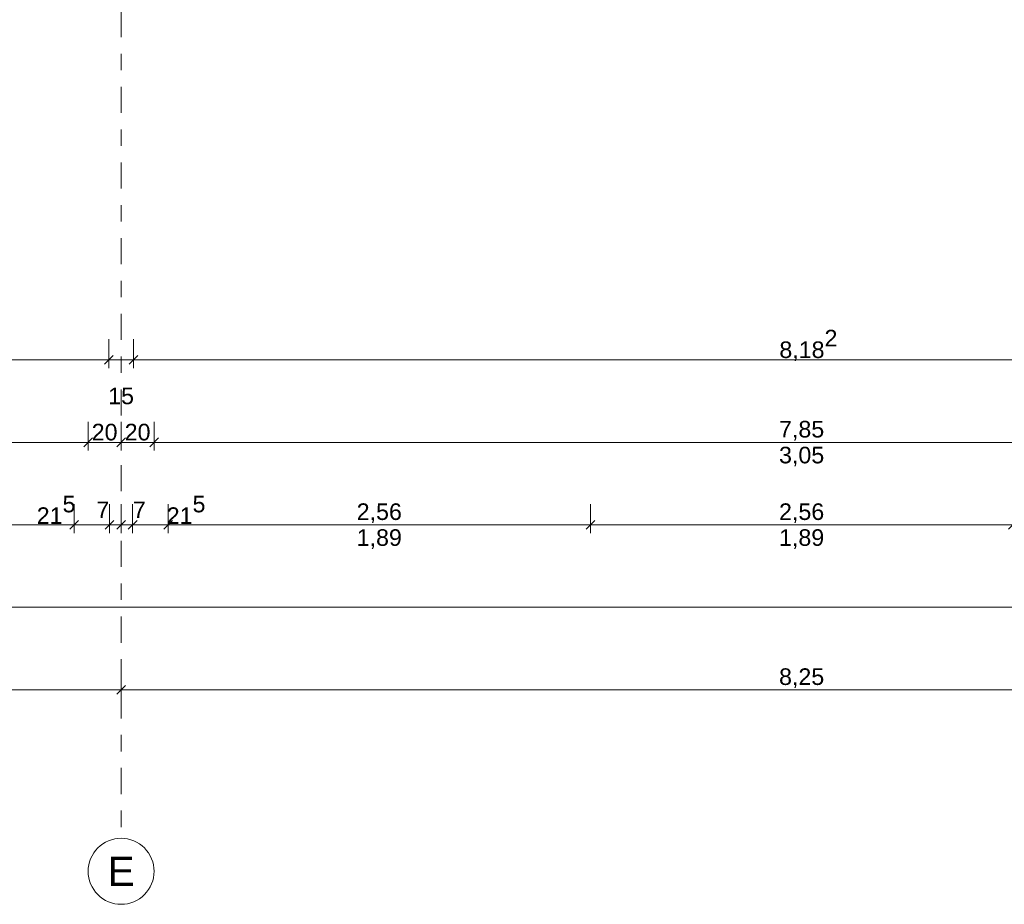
# Model space of a CAD drawing. Header units: metres. Extents: x -180 to 4, y -50 to 6.
# Tile 613 of 656: x -34.04 to -28.07, y -46.57 to -41.21. Entities that reach past the tile are written whole.
import ezdxf

# ---------------------------------------------------------------- set-up
doc = ezdxf.new("R2010")
doc.units = ezdxf.units.M
doc.header["$LTSCALE"] = 0.05
doc.header["$PDMODE"] = 1
doc.header["$PDSIZE"] = -2
doc.linetypes.add('Linienart-53', pattern=[5.291531, 3.175, -1.058062, 0.352704, -0.705764])
doc.layers.get('0').update_dxf_attribs({"lineweight": 25})
doc.layers.add('70 -71 Achsen- 1 Gebäudeachsen', color=7, linetype='Linienart-53', lineweight=18)
doc.layers.add('Keine', color=7, linetype='Continuous', lineweight=9)
doc.layers.add('70 -76 Bemaßung- 2 Allgemein', color=7, linetype='Continuous', lineweight=5, true_color=0x6666cc)
doc.styles.add('Arial', font='arial.ttf')
doc.dimstyles.new('k+k 1_50', dxfattribs={"dimtxt": 0.100689, "dimasz": 0.05302, "dimexe": 0.05, "dimexo": 0.15, "dimgap": 0.01, "dimtad": 1, "dimdec": 3, "dimtxsty": 'Arial', "dimblk": 'VW_SLASH', "dimblk1": 'VW_SLASH', "dimblk2": 'VW_SLASH', "dimcen": 0, "dimdle": 0.05, "dimadec": 3, "dimazin": 0, "dimtfac": 0.75, "dimtdec": 3, "dimtix": 1, "dimtmove": 0, "dimatfit": 0, "dimldrblk": 'VW_SLASH-1', "dimfxl": 0.125, "dimfxlon": 1, "dimfrac": 2, "dimtolj": 1, "dimarcsym": 0})

# ---------------------------------------------------------------- blocks, each defined once
blk = doc.blocks.new('VW_SLASH')
at = {"color": 0, "linetype": 'ByBlock', "lineweight": -2, "transparency": 16777216}
blk.add_line((0.94, 0), (-1, 0), dxfattribs=at)
at = {"color": 0, "lineweight": 20, "transparency": 16777216, "flags": 128}
blk.add_lwpolyline([(0.5, 0.5), (-0.5, -0.5)], dxfattribs=at)
blk = doc.blocks.new('*D9779')
at = {"layer": '70 -76 Bemaßung- 2 Allgemein', "color": 0, "lineweight": -2}
for p, q in [((-41.596, -43.147), (-41.596, -43.322)), ((-33.496, -43.147), (-33.496, -43.322)), ((-33.549, -43.272), (-41.543, -43.272))]:
    blk.add_line(p, q, dxfattribs=at)
at = {"layer": 'Defpoints', "color": 0}
for p in [(-41.596, -30.997), (-33.496, -30.997), (-41.596, -43.272)]:
    blk.add_point(p, dxfattribs=at)
at = {"layer": '70 -76 Bemaßung- 2 Allgemein', "color": 0, "lineweight": -2, "xscale": 0.05302001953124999, "yscale": 0.05302001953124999, "zscale": 0.05302001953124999, "rotation": 180}
blk.add_blockref('VW_SLASH', (-41.596, -43.272), dxfattribs=at)
at = {"layer": '70 -76 Bemaßung- 2 Allgemein', "color": 0, "lineweight": -2, "xscale": 0.05302001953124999, "yscale": 0.05302001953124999, "zscale": 0.05302001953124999}
blk.add_blockref('VW_SLASH', (-33.496, -43.272), dxfattribs=at)
at = {"layer": '70 -76 Bemaßung- 2 Allgemein', "color": 0, "insert": (-37.546, -43.2016), "char_height": 0.10069, "attachment_point": 5, "style": 'Arial'}
blk.add_mtext('\\A1;8,10', dxfattribs=at)
blk = doc.blocks.new('VW_SLASH-1')
at = {"color": 0, "linetype": 'ByBlock', "lineweight": -2, "transparency": 16777216}
blk.add_line((0.94, 0), (-1, 0), dxfattribs=at)
at = {"color": 0, "lineweight": 5, "transparency": 16777216, "flags": 128}
blk.add_lwpolyline([(0.5, 0.5), (-0.5, -0.5)], dxfattribs=at)
blk = doc.blocks.new('*D9780')
at = {"layer": '70 -76 Bemaßung- 2 Allgemein', "color": 0, "lineweight": -2}
for p, q in [((-33.496, -43.147), (-33.496, -43.322)), ((-33.346, -43.147), (-33.346, -43.322)), ((-33.549, -43.272), (-33.602, -43.272)), ((-33.346, -43.272), (-33.496, -43.272)), ((-33.293, -43.272), (-33.24, -43.272))]:
    blk.add_line(p, q, dxfattribs=at)
at = {"layer": 'Defpoints', "color": 0}
for p in [(-33.496, -30.997), (-33.346, -30.997), (-33.496, -43.272)]:
    blk.add_point(p, dxfattribs=at)
at = {"layer": '70 -76 Bemaßung- 2 Allgemein', "color": 0, "lineweight": -2, "xscale": 0.05302001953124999, "yscale": 0.05302001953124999, "zscale": 0.05302001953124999}
blk.add_blockref('VW_SLASH', (-33.496, -43.272), dxfattribs=at)
at = {"layer": '70 -76 Bemaßung- 2 Allgemein', "color": 0, "lineweight": -2, "xscale": 0.05302001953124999, "yscale": 0.05302001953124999, "zscale": 0.05302001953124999, "rotation": 180}
blk.add_blockref('VW_SLASH', (-33.346, -43.272), dxfattribs=at)
at = {"layer": '70 -76 Bemaßung- 2 Allgemein', "color": 0, "insert": (-33.421, -43.4912), "char_height": 0.10069, "attachment_point": 5, "style": 'Arial'}
blk.add_mtext('\\A1;15', dxfattribs=at)
blk = doc.blocks.new('*D9781')
at = {"layer": '70 -76 Bemaßung- 2 Allgemein', "color": 0, "lineweight": -2}
for p, q in [((-33.346, -43.147), (-33.346, -43.322)), ((-25.164, -43.147), (-25.164, -43.322)), ((-25.217, -43.272), (-33.293, -43.272))]:
    blk.add_line(p, q, dxfattribs=at)
at = {"layer": 'Defpoints', "color": 0}
for p in [(-33.346, -30.997), (-25.164, -30.997), (-33.346, -43.272)]:
    blk.add_point(p, dxfattribs=at)
at = {"layer": '70 -76 Bemaßung- 2 Allgemein', "color": 0, "lineweight": -2, "xscale": 0.05302001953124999, "yscale": 0.05302001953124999, "zscale": 0.05302001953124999, "rotation": 180}
blk.add_blockref('VW_SLASH', (-33.346, -43.272), dxfattribs=at)
at = {"layer": '70 -76 Bemaßung- 2 Allgemein', "color": 0, "lineweight": -2, "xscale": 0.05302001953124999, "yscale": 0.05302001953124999, "zscale": 0.05302001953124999}
blk.add_blockref('VW_SLASH', (-25.164, -43.272), dxfattribs=at)
at = {"layer": '70 -76 Bemaßung- 2 Allgemein', "color": 0, "insert": (-29.255, -43.1848), "char_height": 0.100689, "attachment_point": 5, "style": 'Arial'}
blk.add_mtext('\\A1;8,18\\S2^ ;', dxfattribs=at)
blk = doc.blocks.new('Gruppe-9195')
at = {"layer": '70 -76 Bemaßung- 2 Allgemein', "insert": (-29.296, -43.7987), "char_height": 0.10069, "width": 0.455, "attachment_point": 2, "line_spacing_factor": 0.96878, "style": 'Arial'}
blk.add_mtext('3,05', dxfattribs=at)
blk = doc.blocks.new('Gruppe-9261')
at = {"layer": '70 -76 Bemaßung- 2 Allgemein', "insert": (-29.296, -44.2987), "char_height": 0.10069, "width": 0.455, "attachment_point": 2, "line_spacing_factor": 0.96878, "style": 'Arial'}
blk.add_mtext('1,89', dxfattribs=at)
blk = doc.blocks.new('Gruppe-9262')
at = {"layer": '70 -76 Bemaßung- 2 Allgemein', "insert": (-31.856, -44.2987), "char_height": 0.10069, "width": 0.455, "attachment_point": 2, "line_spacing_factor": 0.96878, "style": 'Arial'}
blk.add_mtext('1,89', dxfattribs=at)
blk = doc.blocks.new('*D10989')
at = {"layer": '70 -76 Bemaßung- 2 Allgemein', "color": 0, "lineweight": -2}
for p, q in [((-41.671, -45.147), (-41.671, -45.322)), ((-33.421, -45.147), (-33.421, -45.322)), ((-33.474, -45.272), (-41.618, -45.272))]:
    blk.add_line(p, q, dxfattribs=at)
at = {"layer": 'Defpoints', "color": 0}
for p in [(-41.671, -42.294), (-33.421, -42.294), (-41.671, -45.272)]:
    blk.add_point(p, dxfattribs=at)
at = {"layer": '70 -76 Bemaßung- 2 Allgemein', "color": 0, "lineweight": -2, "xscale": 0.05302001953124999, "yscale": 0.05302001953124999, "zscale": 0.05302001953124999, "rotation": 180}
blk.add_blockref('VW_SLASH', (-41.671, -45.272), dxfattribs=at)
at = {"layer": '70 -76 Bemaßung- 2 Allgemein', "color": 0, "lineweight": -2, "xscale": 0.05302001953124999, "yscale": 0.05302001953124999, "zscale": 0.05302001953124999}
blk.add_blockref('VW_SLASH', (-33.421, -45.272), dxfattribs=at)
at = {"layer": '70 -76 Bemaßung- 2 Allgemein', "color": 0, "insert": (-37.546, -45.2016), "char_height": 0.10069, "attachment_point": 5, "style": 'Arial'}
blk.add_mtext('\\A1;8,25', dxfattribs=at)
blk = doc.blocks.new('*D10990')
at = {"layer": '70 -76 Bemaßung- 2 Allgemein', "color": 0, "lineweight": -2}
for p, q in [((-33.421, -45.147), (-33.421, -45.322)), ((-25.171, -45.147), (-25.171, -45.322)), ((-25.224, -45.272), (-33.368, -45.272))]:
    blk.add_line(p, q, dxfattribs=at)
at = {"layer": 'Defpoints', "color": 0}
for p in [(-33.421, -42.294), (-25.171, -42.294), (-33.421, -45.272)]:
    blk.add_point(p, dxfattribs=at)
at = {"layer": '70 -76 Bemaßung- 2 Allgemein', "color": 0, "lineweight": -2, "xscale": 0.05302001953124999, "yscale": 0.05302001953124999, "zscale": 0.05302001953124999, "rotation": 180}
blk.add_blockref('VW_SLASH', (-33.421, -45.272), dxfattribs=at)
at = {"layer": '70 -76 Bemaßung- 2 Allgemein', "color": 0, "lineweight": -2, "xscale": 0.05302001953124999, "yscale": 0.05302001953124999, "zscale": 0.05302001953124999}
blk.add_blockref('VW_SLASH', (-25.171, -45.272), dxfattribs=at)
at = {"layer": '70 -76 Bemaßung- 2 Allgemein', "color": 0, "insert": (-29.296, -45.2016), "char_height": 0.10069, "attachment_point": 5, "style": 'Arial'}
blk.add_mtext('\\A1;8,25', dxfattribs=at)
blk = doc.blocks.new('*D11033')
at = {"layer": '70 -76 Bemaßung- 2 Allgemein', "color": 0, "lineweight": -2}
for p, q in [((-49.921, -44.647), (-49.921, -44.822)), ((-25.171, -44.647), (-25.171, -44.822)), ((-25.224, -44.772), (-49.868, -44.772))]:
    blk.add_line(p, q, dxfattribs=at)
at = {"layer": 'Defpoints', "color": 0}
for p in [(-49.921, -41.794), (-25.171, -41.794), (-49.921, -44.772)]:
    blk.add_point(p, dxfattribs=at)
at = {"layer": '70 -76 Bemaßung- 2 Allgemein', "color": 0, "lineweight": -2, "xscale": 0.05302001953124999, "yscale": 0.05302001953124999, "zscale": 0.05302001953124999, "rotation": 180}
blk.add_blockref('VW_SLASH', (-49.921, -44.772), dxfattribs=at)
at = {"layer": '70 -76 Bemaßung- 2 Allgemein', "color": 0, "lineweight": -2, "xscale": 0.05302001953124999, "yscale": 0.05302001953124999, "zscale": 0.05302001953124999}
blk.add_blockref('VW_SLASH', (-25.171, -44.772), dxfattribs=at)
at = {"layer": '70 -76 Bemaßung- 2 Allgemein', "color": 0, "insert": (-37.546, -44.7016), "char_height": 0.10069, "attachment_point": 5, "style": 'Arial'}
blk.add_mtext('\\A1;24,75', dxfattribs=at)
blk = doc.blocks.new('*D11290')
at = {"layer": '70 -76 Bemaßung- 2 Allgemein', "color": 0, "lineweight": -2}
for p, q in [((-36.266, -44.147), (-36.266, -44.322)), ((-33.706, -44.147), (-33.706, -44.322)), ((-33.759, -44.272), (-36.213, -44.272))]:
    blk.add_line(p, q, dxfattribs=at)
at = {"layer": 'Defpoints', "color": 0}
for p in [(-36.266, -31.297), (-33.706, -31.297), (-36.266, -44.272)]:
    blk.add_point(p, dxfattribs=at)
at = {"layer": '70 -76 Bemaßung- 2 Allgemein', "color": 0, "lineweight": -2, "xscale": 0.05302001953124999, "yscale": 0.05302001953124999, "zscale": 0.05302001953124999, "rotation": 180}
blk.add_blockref('VW_SLASH', (-36.266, -44.272), dxfattribs=at)
at = {"layer": '70 -76 Bemaßung- 2 Allgemein', "color": 0, "lineweight": -2, "xscale": 0.05302001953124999, "yscale": 0.05302001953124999, "zscale": 0.05302001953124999}
blk.add_blockref('VW_SLASH', (-33.706, -44.272), dxfattribs=at)
at = {"layer": '70 -76 Bemaßung- 2 Allgemein', "color": 0, "insert": (-34.986, -44.2016), "char_height": 0.10069, "attachment_point": 5, "style": 'Arial'}
blk.add_mtext('\\A1;2,56', dxfattribs=at)
blk = doc.blocks.new('*D11291')
at = {"layer": '70 -76 Bemaßung- 2 Allgemein', "color": 0, "lineweight": -2}
for p, q in [((-33.706, -44.147), (-33.706, -44.322)), ((-33.491, -44.147), (-33.491, -44.322)), ((-33.759, -44.272), (-33.812, -44.272)), ((-33.491, -44.272), (-33.706, -44.272)), ((-33.438, -44.272), (-33.385, -44.272))]:
    blk.add_line(p, q, dxfattribs=at)
at = {"layer": 'Defpoints', "color": 0}
for p in [(-33.706, -31.297), (-33.491, -31.794), (-33.706, -44.272)]:
    blk.add_point(p, dxfattribs=at)
at = {"layer": '70 -76 Bemaßung- 2 Allgemein', "color": 0, "lineweight": -2, "xscale": 0.05302001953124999, "yscale": 0.05302001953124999, "zscale": 0.05302001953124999}
blk.add_blockref('VW_SLASH', (-33.706, -44.272), dxfattribs=at)
at = {"layer": '70 -76 Bemaßung- 2 Allgemein', "color": 0, "lineweight": -2, "xscale": 0.05302001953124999, "yscale": 0.05302001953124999, "zscale": 0.05302001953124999, "rotation": 180}
blk.add_blockref('VW_SLASH', (-33.491, -44.272), dxfattribs=at)
at = {"layer": '70 -76 Bemaßung- 2 Allgemein', "color": 0, "insert": (-33.815, -44.1811), "char_height": 0.100689, "attachment_point": 5, "style": 'Arial'}
blk.add_mtext('\\A1;21\\S5^ ;', dxfattribs=at)
blk = doc.blocks.new('*D11292')
at = {"layer": '70 -76 Bemaßung- 2 Allgemein', "color": 0, "lineweight": -2}
for p, q in [((-33.491, -44.147), (-33.491, -44.322)), ((-33.421, -44.147), (-33.421, -44.322)), ((-33.544, -44.272), (-33.597, -44.272)), ((-33.421, -44.272), (-33.491, -44.272)), ((-33.368, -44.272), (-33.315, -44.272))]:
    blk.add_line(p, q, dxfattribs=at)
at = {"layer": 'Defpoints', "color": 0}
for p in [(-33.491, -31.794), (-33.421, -41.294), (-33.491, -44.272)]:
    blk.add_point(p, dxfattribs=at)
at = {"layer": '70 -76 Bemaßung- 2 Allgemein', "color": 0, "lineweight": -2, "xscale": 0.05302001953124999, "yscale": 0.05302001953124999, "zscale": 0.05302001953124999}
blk.add_blockref('VW_SLASH', (-33.491, -44.272), dxfattribs=at)
at = {"layer": '70 -76 Bemaßung- 2 Allgemein', "color": 0, "lineweight": -2, "xscale": 0.05302001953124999, "yscale": 0.05302001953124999, "zscale": 0.05302001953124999, "rotation": 180}
blk.add_blockref('VW_SLASH', (-33.421, -44.272), dxfattribs=at)
at = {"layer": '70 -76 Bemaßung- 2 Allgemein', "color": 0, "insert": (-33.5317, -44.1811), "char_height": 0.10069, "attachment_point": 5, "style": 'Arial'}
blk.add_mtext('\\A1;7', dxfattribs=at)
blk = doc.blocks.new('*D11293')
at = {"layer": '70 -76 Bemaßung- 2 Allgemein', "color": 0, "lineweight": -2}
for p, q in [((-33.421, -44.147), (-33.421, -44.322)), ((-33.351, -44.147), (-33.351, -44.322)), ((-33.474, -44.272), (-33.527, -44.272)), ((-33.351, -44.272), (-33.421, -44.272)), ((-33.298, -44.272), (-33.245, -44.272))]:
    blk.add_line(p, q, dxfattribs=at)
at = {"layer": 'Defpoints', "color": 0}
for p in [(-33.351, -31.794), (-33.421, -41.294), (-33.421, -44.272)]:
    blk.add_point(p, dxfattribs=at)
at = {"layer": '70 -76 Bemaßung- 2 Allgemein', "color": 0, "lineweight": -2, "xscale": 0.05302001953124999, "yscale": 0.05302001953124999, "zscale": 0.05302001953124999}
blk.add_blockref('VW_SLASH', (-33.421, -44.272), dxfattribs=at)
at = {"layer": '70 -76 Bemaßung- 2 Allgemein', "color": 0, "lineweight": -2, "xscale": 0.05302001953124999, "yscale": 0.05302001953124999, "zscale": 0.05302001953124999, "rotation": 180}
blk.add_blockref('VW_SLASH', (-33.351, -44.272), dxfattribs=at)
at = {"layer": '70 -76 Bemaßung- 2 Allgemein', "color": 0, "insert": (-33.3103, -44.1811), "char_height": 0.10069, "attachment_point": 5, "style": 'Arial'}
blk.add_mtext('\\A1;7', dxfattribs=at)
blk = doc.blocks.new('*D11294')
at = {"layer": '70 -76 Bemaßung- 2 Allgemein', "color": 0, "lineweight": -2}
for p, q in [((-33.351, -44.147), (-33.351, -44.322)), ((-33.136, -44.147), (-33.136, -44.322)), ((-33.404, -44.272), (-33.457, -44.272)), ((-33.136, -44.272), (-33.351, -44.272)), ((-33.083, -44.272), (-33.03, -44.272))]:
    blk.add_line(p, q, dxfattribs=at)
at = {"layer": 'Defpoints', "color": 0}
for p in [(-33.136, -31.297), (-33.351, -31.794), (-33.351, -44.272)]:
    blk.add_point(p, dxfattribs=at)
at = {"layer": '70 -76 Bemaßung- 2 Allgemein', "color": 0, "lineweight": -2, "xscale": 0.05302001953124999, "yscale": 0.05302001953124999, "zscale": 0.05302001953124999}
blk.add_blockref('VW_SLASH', (-33.351, -44.272), dxfattribs=at)
at = {"layer": '70 -76 Bemaßung- 2 Allgemein', "color": 0, "lineweight": -2, "xscale": 0.05302001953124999, "yscale": 0.05302001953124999, "zscale": 0.05302001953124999, "rotation": 180}
blk.add_blockref('VW_SLASH', (-33.136, -44.272), dxfattribs=at)
at = {"layer": '70 -76 Bemaßung- 2 Allgemein', "color": 0, "insert": (-33.027, -44.1811), "char_height": 0.100689, "attachment_point": 5, "style": 'Arial'}
blk.add_mtext('\\A1;21\\S5^ ;', dxfattribs=at)
blk = doc.blocks.new('*D11295')
at = {"layer": '70 -76 Bemaßung- 2 Allgemein', "color": 0, "lineweight": -2}
for p, q in [((-33.136, -44.147), (-33.136, -44.322)), ((-30.576, -44.147), (-30.576, -44.322)), ((-30.629, -44.272), (-33.083, -44.272))]:
    blk.add_line(p, q, dxfattribs=at)
at = {"layer": 'Defpoints', "color": 0}
for p in [(-33.136, -31.297), (-30.576, -31.297), (-33.136, -44.272)]:
    blk.add_point(p, dxfattribs=at)
at = {"layer": '70 -76 Bemaßung- 2 Allgemein', "color": 0, "lineweight": -2, "xscale": 0.05302001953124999, "yscale": 0.05302001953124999, "zscale": 0.05302001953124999, "rotation": 180.0000000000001}
blk.add_blockref('VW_SLASH', (-33.136, -44.272), dxfattribs=at)
at = {"layer": '70 -76 Bemaßung- 2 Allgemein', "color": 0, "lineweight": -2, "xscale": 0.05302001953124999, "yscale": 0.05302001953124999, "zscale": 0.05302001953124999}
blk.add_blockref('VW_SLASH', (-30.576, -44.272), dxfattribs=at)
at = {"layer": '70 -76 Bemaßung- 2 Allgemein', "color": 0, "insert": (-31.856, -44.2016), "char_height": 0.10069, "attachment_point": 5, "style": 'Arial'}
blk.add_mtext('\\A1;2,56', dxfattribs=at)
blk = doc.blocks.new('*D11296')
at = {"layer": '70 -76 Bemaßung- 2 Allgemein', "color": 0, "lineweight": -2}
for p, q in [((-30.576, -44.147), (-30.576, -44.322)), ((-28.016, -44.147), (-28.016, -44.322)), ((-28.069, -44.272), (-30.523, -44.272))]:
    blk.add_line(p, q, dxfattribs=at)
at = {"layer": 'Defpoints', "color": 0}
for p in [(-30.576, -31.297), (-28.016, -31.297), (-30.576, -44.272)]:
    blk.add_point(p, dxfattribs=at)
at = {"layer": '70 -76 Bemaßung- 2 Allgemein', "color": 0, "lineweight": -2, "xscale": 0.05302001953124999, "yscale": 0.05302001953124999, "zscale": 0.05302001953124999}
for p, rotation in [((-30.576, -44.272), 179.9999999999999), ((-28.016, -44.272), 359.9999999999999)]:
    blk.add_blockref('VW_SLASH', p, dxfattribs=dict(at, rotation=rotation))
at = {"layer": '70 -76 Bemaßung- 2 Allgemein', "color": 0, "insert": (-29.296, -44.2016), "char_height": 0.10069, "attachment_point": 5, "style": 'Arial'}
blk.add_mtext('\\A1;2,56', dxfattribs=at)
blk = doc.blocks.new('*D11497')
at = {"layer": '70 -76 Bemaßung- 2 Allgemein', "color": 0, "lineweight": -2}
for p, q in [((-41.471, -43.647), (-41.471, -43.822)), ((-33.621, -43.647), (-33.621, -43.822)), ((-33.674, -43.772), (-41.418, -43.772))]:
    blk.add_line(p, q, dxfattribs=at)
at = {"layer": 'Defpoints', "color": 0}
for p in [(-41.471, -30.997), (-33.621, -30.997), (-41.471, -43.772)]:
    blk.add_point(p, dxfattribs=at)
at = {"layer": '70 -76 Bemaßung- 2 Allgemein', "color": 0, "lineweight": -2, "xscale": 0.05302001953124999, "yscale": 0.05302001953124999, "zscale": 0.05302001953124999, "rotation": 180}
blk.add_blockref('VW_SLASH', (-41.471, -43.772), dxfattribs=at)
at = {"layer": '70 -76 Bemaßung- 2 Allgemein', "color": 0, "lineweight": -2, "xscale": 0.05302001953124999, "yscale": 0.05302001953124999, "zscale": 0.05302001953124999}
blk.add_blockref('VW_SLASH', (-33.621, -43.772), dxfattribs=at)
at = {"layer": '70 -76 Bemaßung- 2 Allgemein', "color": 0, "insert": (-37.546, -43.7016), "char_height": 0.10069, "attachment_point": 5, "style": 'Arial'}
blk.add_mtext('\\A1;7,85', dxfattribs=at)
blk = doc.blocks.new('*D11498')
at = {"layer": '70 -76 Bemaßung- 2 Allgemein', "color": 0, "lineweight": -2}
for p, q in [((-33.621, -43.647), (-33.621, -43.822)), ((-33.421, -43.647), (-33.421, -43.822)), ((-33.474, -43.772), (-33.568, -43.772))]:
    blk.add_line(p, q, dxfattribs=at)
at = {"layer": 'Defpoints', "color": 0}
for p in [(-33.621, -30.997), (-33.421, -40.794), (-33.621, -43.772)]:
    blk.add_point(p, dxfattribs=at)
at = {"layer": '70 -76 Bemaßung- 2 Allgemein', "color": 0, "lineweight": -2, "xscale": 0.05302001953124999, "yscale": 0.05302001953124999, "zscale": 0.05302001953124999, "rotation": 180}
blk.add_blockref('VW_SLASH', (-33.621, -43.772), dxfattribs=at)
at = {"layer": '70 -76 Bemaßung- 2 Allgemein', "color": 0, "lineweight": -2, "xscale": 0.05302001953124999, "yscale": 0.05302001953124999, "zscale": 0.05302001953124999}
blk.add_blockref('VW_SLASH', (-33.421, -43.772), dxfattribs=at)
at = {"layer": '70 -76 Bemaßung- 2 Allgemein', "color": 0, "insert": (-33.521, -43.7106), "char_height": 0.10069, "attachment_point": 5, "style": 'Arial'}
blk.add_mtext('\\A1;20', dxfattribs=at)
blk = doc.blocks.new('*D11499')
at = {"layer": '70 -76 Bemaßung- 2 Allgemein', "color": 0, "lineweight": -2}
for p, q in [((-33.421, -43.647), (-33.421, -43.822)), ((-33.221, -43.647), (-33.221, -43.822)), ((-33.274, -43.772), (-33.368, -43.772))]:
    blk.add_line(p, q, dxfattribs=at)
at = {"layer": 'Defpoints', "color": 0}
for p in [(-33.221, -30.997), (-33.421, -40.794), (-33.421, -43.772)]:
    blk.add_point(p, dxfattribs=at)
at = {"layer": '70 -76 Bemaßung- 2 Allgemein', "color": 0, "lineweight": -2, "xscale": 0.05302001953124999, "yscale": 0.05302001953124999, "zscale": 0.05302001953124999, "rotation": 180}
blk.add_blockref('VW_SLASH', (-33.421, -43.772), dxfattribs=at)
at = {"layer": '70 -76 Bemaßung- 2 Allgemein', "color": 0, "lineweight": -2, "xscale": 0.05302001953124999, "yscale": 0.05302001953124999, "zscale": 0.05302001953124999}
blk.add_blockref('VW_SLASH', (-33.221, -43.772), dxfattribs=at)
at = {"layer": '70 -76 Bemaßung- 2 Allgemein', "color": 0, "insert": (-33.321, -43.7106), "char_height": 0.10069, "attachment_point": 5, "style": 'Arial'}
blk.add_mtext('\\A1;20', dxfattribs=at)
blk = doc.blocks.new('*D11500')
at = {"layer": '70 -76 Bemaßung- 2 Allgemein', "color": 0, "lineweight": -2}
for p, q in [((-33.221, -43.647), (-33.221, -43.822)), ((-25.371, -43.647), (-25.371, -43.822)), ((-25.424, -43.772), (-33.168, -43.772))]:
    blk.add_line(p, q, dxfattribs=at)
at = {"layer": 'Defpoints', "color": 0}
for p in [(-33.221, -30.997), (-25.371, -30.997), (-33.221, -43.772)]:
    blk.add_point(p, dxfattribs=at)
at = {"layer": '70 -76 Bemaßung- 2 Allgemein', "color": 0, "lineweight": -2, "xscale": 0.05302001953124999, "yscale": 0.05302001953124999, "zscale": 0.05302001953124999, "rotation": 180}
blk.add_blockref('VW_SLASH', (-33.221, -43.772), dxfattribs=at)
at = {"layer": '70 -76 Bemaßung- 2 Allgemein', "color": 0, "lineweight": -2, "xscale": 0.05302001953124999, "yscale": 0.05302001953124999, "zscale": 0.05302001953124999}
blk.add_blockref('VW_SLASH', (-25.371, -43.772), dxfattribs=at)
at = {"layer": '70 -76 Bemaßung- 2 Allgemein', "color": 0, "insert": (-29.296, -43.7016), "char_height": 0.10069, "attachment_point": 5, "style": 'Arial'}
blk.add_mtext('\\A1;7,85', dxfattribs=at)
blk = doc.blocks.new('_Achsen (3D)')
at = {"layer": '70 -71 Achsen- 1 Gebäudeachsen', "transparency": 33554687}
blk.add_line((-33.421, 3.8), (-33.421, -46.172), dxfattribs=at)
at = {"color": 255, "transparency": 33554687}
blk.add_wipeout([(-33.421, -46.172), (-33.4014, -46.173), (-33.382, -46.1759), (-33.3629, -46.1807), (-33.3445, -46.1873), (-33.3267, -46.1957), (-33.3099, -46.2057), (-33.2941, -46.2174), (-33.2796, -46.2306), (-33.2664, -46.2452), (-33.2547, -46.2609), (-33.2446, -46.2778), (-33.2362, -46.2955), (-33.2296, -46.314), (-33.2248, -46.333), (-33.222, -46.3524), (-33.221, -46.372), (-33.222, -46.3916), (-33.2248, -46.4111), (-33.2296, -46.4301), (-33.2362, -46.4486), (-33.2446, -46.4663), (-33.2547, -46.4832), (-33.2664, -46.4989), (-33.2796, -46.5135), (-33.2941, -46.5266), (-33.3099, -46.5383), (-33.3267, -46.5484), (-33.3445, -46.5568), (-33.3629, -46.5634), (-33.382, -46.5682), (-33.4014, -46.5711), (-33.421, -46.572), (-33.4406, -46.5711), (-33.46, -46.5682), (-33.4791, -46.5634), (-33.4975, -46.5568), (-33.5153, -46.5484), (-33.5321, -46.5383), (-33.5479, -46.5266), (-33.5624, -46.5135), (-33.5756, -46.4989), (-33.5873, -46.4832), (-33.5974, -46.4663), (-33.6058, -46.4486), (-33.6124, -46.4301), (-33.6172, -46.4111), (-33.62, -46.3916), (-33.621, -46.372), (-33.62, -46.3524), (-33.6172, -46.333), (-33.6124, -46.314), (-33.6058, -46.2955), (-33.5974, -46.2778), (-33.5873, -46.2609), (-33.5756, -46.2452), (-33.5624, -46.2306), (-33.5479, -46.2174), (-33.5321, -46.2057), (-33.5153, -46.1957), (-33.4975, -46.1873), (-33.4791, -46.1807), (-33.46, -46.1759), (-33.4406, -46.173)], dxfattribs=at).dxf.layer = 'Keine'
at = {"layer": 'Keine', "transparency": 33554687, "flags": 128}
blk.add_lwpolyline([(-33.421, -46.172), (-33.4014, -46.173), (-33.382, -46.1759), (-33.3629, -46.1807), (-33.3445, -46.1873), (-33.3267, -46.1957), (-33.3099, -46.2057), (-33.2941, -46.2174), (-33.2796, -46.2306), (-33.2664, -46.2452), (-33.2547, -46.2609), (-33.2446, -46.2778), (-33.2362, -46.2955), (-33.2296, -46.314), (-33.2248, -46.333), (-33.222, -46.3524), (-33.221, -46.372), (-33.222, -46.3916), (-33.2248, -46.4111), (-33.2296, -46.4301), (-33.2362, -46.4486), (-33.2446, -46.4663), (-33.2547, -46.4832), (-33.2664, -46.4989), (-33.2796, -46.5135), (-33.2941, -46.5266), (-33.3099, -46.5383), (-33.3267, -46.5484), (-33.3445, -46.5568), (-33.3629, -46.5634), (-33.382, -46.5682), (-33.4014, -46.5711), (-33.421, -46.572), (-33.4406, -46.5711), (-33.46, -46.5682), (-33.4791, -46.5634), (-33.4975, -46.5568), (-33.5153, -46.5484), (-33.5321, -46.5383), (-33.5479, -46.5266), (-33.5624, -46.5135), (-33.5756, -46.4989), (-33.5873, -46.4832), (-33.5974, -46.4663), (-33.6058, -46.4486), (-33.6124, -46.4301), (-33.6172, -46.4111), (-33.62, -46.3916), (-33.621, -46.372), (-33.62, -46.3524), (-33.6172, -46.333), (-33.6124, -46.314), (-33.6058, -46.2955), (-33.5974, -46.2778), (-33.5873, -46.2609), (-33.5756, -46.2452), (-33.5624, -46.2306), (-33.5479, -46.2174), (-33.5321, -46.2057), (-33.5153, -46.1957), (-33.4975, -46.1873), (-33.4791, -46.1807), (-33.46, -46.1759), (-33.4406, -46.173)], close=True, dxfattribs=at)
at = {"layer": 'Keine', "transparency": 33554687, "insert": (-33.421, -46.372), "char_height": 0.1762, "attachment_point": 5, "line_spacing_factor": 0.970891, "style": 'Arial'}
blk.add_mtext('E', dxfattribs=at)
blk = doc.blocks.new('Gruppe-9034')
at = {"layer": '70 -76 Bemaßung- 2 Allgemein'}
for p1, p2, text, override, picture, middle in [((-33.496, -30.997), (-41.596, -30.997), '8,10', {"dimtxt": 0.100689, "dimgap": 0.01, "dimpost": '<>', "dimtxsty": 'Arial', "dimtmove": 2}, '*D9779', (-37.546, -43.2016)), ((-33.346, -30.997), (-33.496, -30.997), '15', {"dimtxt": 0.100689, "dimgap": 0.01, "dimpost": '<>', "dimtxsty": 'Arial', "dimtix": 0, "dimtmove": 2}, '*D9780', (-33.421, -43.4912)), ((-25.164, -30.997), (-33.346, -30.997), '8,18\\S2^ ;', {"dimtxt": 0.100689, "dimgap": 0.01, "dimpost": '<>', "dimtxsty": 'Arial', "dimtmove": 2}, '*D9781', (-29.255, -43.1848))]:
    dim = blk.add_aligned_dim(p1=p1, p2=p2, distance=12.275, text=text, dimstyle='k+k 1_50', override=override, dxfattribs=at)
    dim.commit()
    dim.dimension.update_dxf_attribs({"geometry": picture, "text_midpoint": middle})
blk = doc.blocks.new('Gruppe-9719')
at = {"layer": '70 -76 Bemaßung- 2 Allgemein'}
for p1, p2, picture, middle in [((-33.42099996, -42.29404198), (-41.67099996, -42.29404198), '*D10989', (-37.54599996, -45.20157844)), ((-25.17099996, -42.29404198), (-33.42099996, -42.29404198), '*D10990', (-29.29599996, -45.20157844))]:
    dim = blk.add_aligned_dim(p1=p1, p2=p2, distance=2.978, text='8,25', dimstyle='k+k 1_50', override={"dimtxt": 0.100689, "dimgap": 0.01, "dimdec": 8, "dimpost": '<>', "dimtxsty": 'Arial', "dimtmove": 2}, dxfattribs=at)
    dim.commit()
    dim.dimension.update_dxf_attribs({"geometry": picture, "text_midpoint": middle})
blk = doc.blocks.new('Gruppe-9723')
at = {"layer": '70 -76 Bemaßung- 2 Allgemein'}
dim = blk.add_aligned_dim(p1=(-25.17099996, -41.79404198), p2=(-49.92099996, -41.79404198), distance=2.978, text='24,75', dimstyle='k+k 1_50', override={"dimtxt": 0.100689, "dimgap": 0.01, "dimdec": 8, "dimpost": '<>', "dimtxsty": 'Arial', "dimtmove": 2}, dxfattribs=at)
dim.commit()
dim.dimension.update_dxf_attribs({"geometry": '*D11033', "text_midpoint": (-37.54599996, -44.70157844)})
blk = doc.blocks.new('Gruppe-9727')
at = {"layer": '70 -76 Bemaßung- 2 Allgemein'}
for p1, p2, picture, middle in [((-33.70599996, -31.29704198), (-36.26599996, -31.29704198), '*D11290', (-34.98599996, -44.20157844)), ((-30.57599996, -31.29704198), (-33.13599996, -31.29704198), '*D11295', (-31.85599996, -44.20157844)), ((-28.01599996, -31.29704198), (-30.57599996, -31.29704198), '*D11296', (-29.29599996, -44.20157844))]:
    dim = blk.add_aligned_dim(p1=p1, p2=p2, distance=12.975, text='2,56', dimstyle='k+k 1_50', override={"dimtxt": 0.100689, "dimgap": 0.01, "dimdec": 8, "dimpost": '<>', "dimtxsty": 'Arial', "dimtmove": 2}, dxfattribs=at)
    dim.commit()
    dim.dimension.update_dxf_attribs({"geometry": picture, "text_midpoint": middle})
for base, p1, p2, text, picture, middle in [((-33.70599996, -44.27204198), (-33.49099996, -31.79404198), (-33.70599996, -31.29704198), '21\\S5^ ;', '*D11291', (-33.8149673, -44.18107948)), ((-33.35099996, -44.27204198), (-33.13599996, -31.29704198), (-33.35099996, -31.79404198), '21\\S5^ ;', '*D11294', (-33.02703263, -44.18107948)), ((-33.49099996, -44.27204198), (-33.42099996, -41.29404198), (-33.49099996, -31.79404198), '7', '*D11292', (-33.53165071, -44.18107948)), ((-33.42099996, -44.27204198), (-33.35099996, -31.79404198), (-33.42099996, -41.29404198), '7', '*D11293', (-33.31034922, -44.18107948))]:
    dim = blk.add_linear_dim(base=base, p1=p1, p2=p2, text=text, dimstyle='k+k 1_50', override={"dimtxt": 0.100689, "dimgap": 0.01, "dimdec": 8, "dimpost": '<>', "dimtxsty": 'Arial', "dimtix": 0, "dimtmove": 2}, dxfattribs=at)
    dim.commit()
    dim.dimension.update_dxf_attribs({"geometry": picture, "text_midpoint": middle, "dimtype": 160})
blk = doc.blocks.new('Gruppe-9731')
at = {"layer": '70 -76 Bemaßung- 2 Allgemein'}
for p1, p2, picture, middle in [((-33.62099996, -30.99704198), (-41.47099996, -30.99704198), '*D11497', (-37.54599996, -43.70157844)), ((-25.37099996, -30.99704198), (-33.22099996, -30.99704198), '*D11500', (-29.29599996, -43.70157844))]:
    dim = blk.add_aligned_dim(p1=p1, p2=p2, distance=12.775, text='7,85', dimstyle='k+k 1_50', override={"dimtxt": 0.100689, "dimgap": 0.01, "dimdec": 8, "dimpost": '<>', "dimtxsty": 'Arial', "dimtmove": 2}, dxfattribs=at)
    dim.commit()
    dim.dimension.update_dxf_attribs({"geometry": picture, "text_midpoint": middle})
for base, p1, p2, picture, middle in [((-33.62099996, -43.77204198), (-33.42099996, -40.79404198), (-33.62099996, -30.99704198), '*D11498', (-33.52099996, -43.71064042)), ((-33.42099996, -43.77204198), (-33.22099996, -30.99704198), (-33.42099996, -40.79404198), '*D11499', (-33.32099996, -43.71064042))]:
    dim = blk.add_linear_dim(base=base, p1=p1, p2=p2, text='20', dimstyle='k+k 1_50', override={"dimtxt": 0.100689, "dimgap": 0.01, "dimdec": 8, "dimpost": '<>', "dimtxsty": 'Arial', "dimtmove": 2}, dxfattribs=at)
    dim.commit()
    dim.dimension.update_dxf_attribs({"geometry": picture, "text_midpoint": middle})
blk = doc.blocks.new('_OG3_2D Bemaßung_ Beschriftung (2D)')
at = {"layer": '70 -76 Bemaßung- 2 Allgemein'}
for name in ['Gruppe-9731', 'Gruppe-9727', 'Gruppe-9723', 'Gruppe-9034', 'Gruppe-9719']:
    blk.add_blockref(name, (0, 0), dxfattribs=at)
at = {"layer": '70 -76 Bemaßung- 2 Allgemein', "color": 7}
for name in ['Gruppe-9195', 'Gruppe-9262', 'Gruppe-9261']:
    blk.add_blockref(name, (0, 0), dxfattribs=at)

msp = doc.modelspace()

# ---------------------------------------------------------------- block references
at = {"layer": 'Keine', "color": 1}
msp.add_blockref('_OG3_2D Bemaßung_ Beschriftung (2D)', (0, 0), dxfattribs=at)

# ---------------------------------------------------------------- next in the draw order: block references
msp.add_blockref('_Achsen (3D)', (0, 0), dxfattribs=at)

doc.saveas('drawing.dxf')
